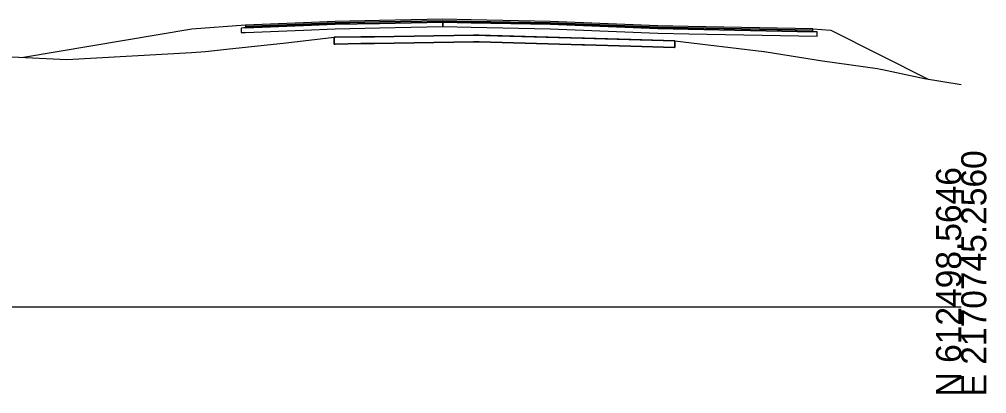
# Model space of a CAD drawing. Extents: x -26 to 1303, y -3010 to 12038.
# Drawn here: x 194.9 to 302.8, y 8990.3 to 9032.1 of the extents above; entities that cross this region are included whole.
import ezdxf

# ---------------------------------------------------------------- set-up
doc = ezdxf.new("R2010")
doc.units = 0
for name, color, linetype in [('RD_GPK_XS_Cell', 7, 'Continuous'), ('RD_XS_Base', 7, 'Continuous'), ('RD_XS_ExGround', 7, 'Continuous'), ('RD_XS_ExPaveRet', 7, 'Continuous'), ('RD_XS_Greenside', 7, 'Continuous'), ('RD_XS_Pave', 7, 'Continuous'), ('RD_XS_PaveOvlay_CP', 7, 'Continuous'), ('RD_XS_TieSlope', 7, 'Continuous')]:
    doc.layers.add(name, color=color, linetype=linetype)

msp = doc.modelspace()

# ---------------------------------------------------------------- linework, layer by layer
at = {"layer": 'RD_GPK_XS_Cell'}
msp.add_line((150, 9000), (300, 9000), dxfattribs=at)
at = {"layer": 'RD_XS_Base'}
for p, q in [((219.96, 9031.14), (219.64, 9031.13)), ((219.64, 9031.13), (219.64, 9030.94)), ((220.14, 9031.15), (219.96, 9031.14)), ((226.62, 9031.41), (220.14, 9031.15)), ((230.14, 9031.55), (226.62, 9031.41)), ((226.62, 9030.91), (230.14, 9031.05)), ((235.1, 9031.65), (230.14, 9031.55)), ((230.14, 9031.05), (235.1, 9031.15)), ((242.14, 9031.79), (235.1, 9031.65)), ((235.1, 9031.15), (242.14, 9031.29)), ((242.14, 9031.9), (242.14, 9031.95)), ((242.14, 9031.95), (242.14, 9031.77)), ((242.14, 9031.79), (242.14, 9031.9)), ((242.14, 9031.79), (242.14, 9031.79)), ((245.31, 9031.72), (242.14, 9031.79)), ((242.14, 9031.79), (242.14, 9031.79)), ((242.14, 9031.65), (242.14, 9031.79)), ((242.14, 9031.77), (242.14, 9031.29)), ((242.14, 9031.29), (242.14, 9031.65)), ((242.14, 9031.29), (245.31, 9031.22)), ((254.14, 9031.55), (245.31, 9031.72)), ((245.31, 9031.22), (254.14, 9031.05)), ((256.92, 9031.44), (254.14, 9031.55)), ((254.14, 9031.05), (256.92, 9030.94)), ((266.14, 9031.07), (256.92, 9031.44)), ((269.52, 9031), (266.14, 9031.07)), ((283.44, 9030.72), (269.52, 9031)), ((219.64, 9030.94), (219.64, 9030.63)), ((219.64, 9030.63), (219.96, 9030.64)), ((219.96, 9030.64), (220.14, 9030.65)), ((220.14, 9030.65), (226.62, 9030.91)), ((256.92, 9030.94), (266.14, 9030.57)), ((266.14, 9030.57), (269.62, 9030.5)), ((269.62, 9030.5), (283.94, 9030.21)), ((283.52, 9030.72), (283.44, 9030.72)), ((283.94, 9030.71), (283.52, 9030.72)), ((283.94, 9030.63), (283.94, 9030.71)), ((283.94, 9030.21), (283.94, 9030.63))]:
    msp.add_line(p, q, dxfattribs=at)
at = {"layer": 'RD_XS_ExGround'}
msp.add_lwpolyline([(194.08, 9027.92), (200.19, 9027.61), (214.13, 9028.41), (215.67, 9028.5), (218.03, 9028.76), (224.66, 9029.5), (230.03, 9030.1), (233.02, 9030.14), (245.59, 9030.35), (257.74, 9030), (268.05, 9029.7), (277.99, 9028.51), (278.06, 9028.5), (278.25, 9028.47), (284.53, 9027.48), (290.65, 9026.62), (291, 9026.55), (291.22, 9026.51), (295.91, 9025.51), (300, 9024.83)], dxfattribs=at)
at = {"layer": 'RD_XS_ExPaveRet'}
msp.add_line((268.05, 9029.7), (267.99, 9029.71), dxfattribs=at)
for points in [[(267.99, 9029.71), (268.05, 9029.7), (268.05, 9028.96), (268.05, 9028.95), (267.99, 9028.96), (263.15, 9029.1), (257.98, 9029.25), (257.74, 9029.25), (246.2, 9029.59), (245.59, 9029.6), (234.55, 9029.42), (233.02, 9029.39), (230.15, 9029.35), (230.03, 9029.35), (230.03, 9030.01), (230.03, 9030.1), (230.15, 9030.1), (233.02, 9030.14), (234.55, 9030.17), (245.59, 9030.35), (246.2, 9030.34), (257.74, 9030), (257.98, 9030), (263.15, 9029.85), (267.99, 9029.71)], [(234.55, 9030.17), (233.02, 9030.14), (230.15, 9030.1), (230.03, 9030.1)], [(230.03, 9030.1), (230.03, 9030.01), (230.03, 9029.35), (230.15, 9029.35), (233.02, 9029.39), (234.55, 9029.42), (245.59, 9029.6), (246.2, 9029.59), (257.74, 9029.25), (257.98, 9029.25), (263.15, 9029.1), (267.99, 9028.96), (268.05, 9028.95), (268.05, 9028.96), (268.05, 9029.7)], [(257.74, 9030), (246.2, 9030.34), (245.59, 9030.35), (234.55, 9030.17)], [(267.99, 9029.71), (263.15, 9029.85), (257.98, 9030), (257.74, 9030)]]:
    msp.add_lwpolyline(points, dxfattribs=at)
at = {"layer": 'RD_XS_Greenside'}
for p, q in [((214.14, 9030.99), (195.36, 9027.86)), ((285.44, 9030.88), (296.33, 9025.44))]:
    msp.add_line(p, q, dxfattribs=at)
at = {"layer": 'RD_XS_Pave'}
for p, q in [((242.14, 9032.11), (235.1, 9031.97)), ((245.31, 9032.04), (242.14, 9032.11)), ((226.62, 9031.73), (220.14, 9031.47)), ((226.62, 9031.57), (220.14, 9031.31)), ((220.14, 9031.31), (226.62, 9031.57)), ((220.14, 9031.47), (220.14, 9031.41)), ((220.14, 9031.15), (226.62, 9031.41)), ((220.14, 9031.41), (220.14, 9031.31)), ((220.14, 9031.31), (220.14, 9031.25)), ((220.14, 9031.25), (220.14, 9031.15)), ((230.14, 9031.87), (226.62, 9031.73)), ((230.14, 9031.71), (226.62, 9031.57)), ((226.62, 9031.57), (230.14, 9031.71)), ((226.62, 9031.41), (230.14, 9031.55)), ((235.1, 9031.97), (230.14, 9031.87)), ((235.1, 9031.81), (230.14, 9031.71)), ((230.14, 9031.71), (235.1, 9031.81)), ((230.14, 9031.55), (235.1, 9031.65)), ((242.14, 9031.95), (235.1, 9031.81)), ((235.1, 9031.81), (242.14, 9031.95)), ((235.1, 9031.65), (242.14, 9031.79)), ((242.14, 9031.9), (242.14, 9031.95)), ((242.14, 9031.95), (245.31, 9031.88)), ((245.31, 9031.88), (242.14, 9031.95)), ((242.14, 9031.95), (242.14, 9031.95)), ((242.14, 9031.95), (242.14, 9031.95)), ((242.14, 9031.95), (242.14, 9031.9)), ((242.14, 9031.79), (242.14, 9031.9)), ((242.14, 9031.9), (242.14, 9031.79)), ((242.14, 9031.79), (242.14, 9031.79)), ((242.14, 9031.79), (242.14, 9031.79)), ((242.14, 9031.79), (245.31, 9031.72)), ((254.14, 9031.87), (245.31, 9032.04)), ((245.31, 9031.88), (254.14, 9031.71)), ((254.14, 9031.71), (245.31, 9031.88)), ((245.31, 9031.72), (254.14, 9031.55)), ((256.92, 9031.75), (254.14, 9031.87)), ((254.14, 9031.71), (256.92, 9031.6)), ((256.92, 9031.6), (254.14, 9031.71)), ((254.14, 9031.55), (256.92, 9031.44)), ((266.14, 9031.39), (256.92, 9031.75)), ((256.92, 9031.6), (266.14, 9031.23)), ((266.14, 9031.23), (256.92, 9031.6)), ((256.92, 9031.44), (266.14, 9031.07)), ((269.52, 9031.32), (266.14, 9031.39)), ((266.14, 9031.23), (269.52, 9031.16)), ((269.52, 9031.16), (266.14, 9031.23)), ((266.14, 9031.07), (269.52, 9031)), ((283.44, 9031.04), (269.52, 9031.32)), ((269.52, 9031.16), (283.44, 9030.88)), ((283.44, 9030.88), (269.52, 9031.16)), ((269.52, 9031), (283.44, 9030.72)), ((283.44, 9031.01), (283.44, 9031.04)), ((283.44, 9030.88), (283.44, 9031.01)), ((283.44, 9030.86), (283.44, 9030.88)), ((283.44, 9030.72), (283.44, 9030.86))]:
    msp.add_line(p, q, dxfattribs=at)
at = {"layer": 'RD_XS_PaveOvlay_CP'}
for p, q in [((242.14, 9032.11), (235.1, 9031.97)), ((245.31, 9032.04), (242.14, 9032.11)), ((226.62, 9031.73), (220.14, 9031.47)), ((230.14, 9031.87), (226.62, 9031.73)), ((235.1, 9031.97), (230.14, 9031.87)), ((254.14, 9031.87), (245.31, 9032.04)), ((256.92, 9031.75), (254.14, 9031.87)), ((266.14, 9031.39), (256.92, 9031.75)), ((269.52, 9031.32), (266.14, 9031.39)), ((283.44, 9031.04), (269.52, 9031.32))]:
    msp.add_line(p, q, dxfattribs=at)
at = {"layer": 'RD_XS_TieSlope'}
for p, q in [((220.14, 9031.47), (214.14, 9030.99)), ((283.44, 9031.04), (285.44, 9030.88))]:
    msp.add_line(p, q, dxfattribs=at)

# ---------------------------------------------------------------- texts
at = {"layer": 'RD_GPK_XS_Cell'}
for s, p in [('E 2170745.2560', (302.8, 8990)), ('N 612498.5646', (300, 8990))]:
    msp.add_text(s, height=2.8, rotation=90, dxfattribs=at).set_placement(p)

doc.saveas('drawing.dxf')
